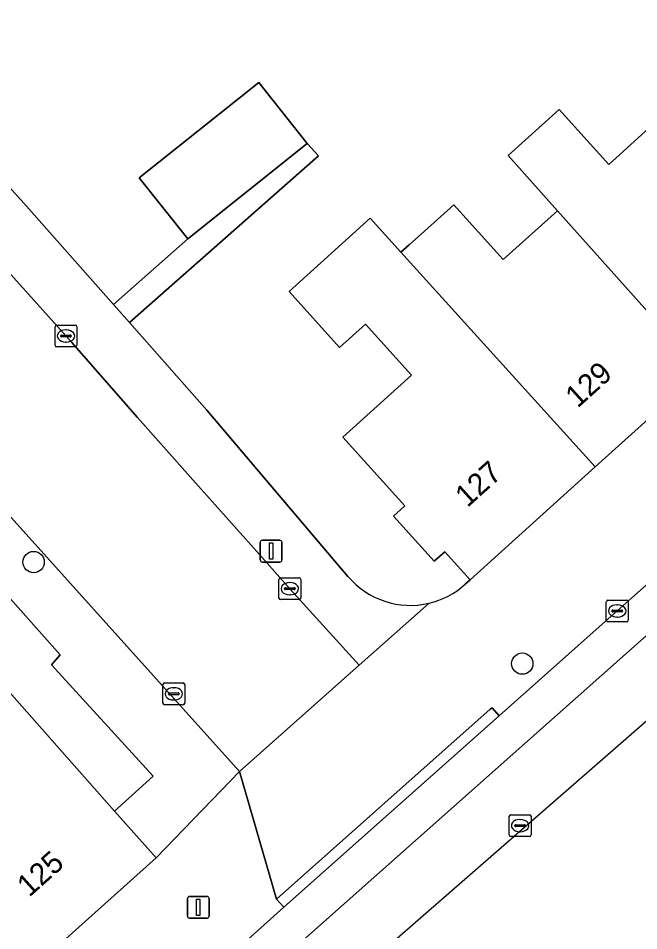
# Model space of a CAD drawing. Extents: x 161772 to 163126, y 383092 to 383917.
# Drawn here: x 162636.66 to 162665.09, y 383516.55 to 383558.34 of the extents above; entities that cross this region are included whole.
import ezdxf

# ---------------------------------------------------------------- set-up
doc = ezdxf.new("R2010")
doc.units = 0
for name, color, linetype in [('IMGEO_Boom', 7, 'Continuous'), ('IMGEO_Erf', 7, 'Continuous'), ('IMGEO_Kolk', 7, 'Continuous'), ('IMGEO_Lichtmast', 7, 'Continuous'), ('IMGEO_Pand', 7, 'Continuous'), ('IMGEO_Pand_nummerreeks', 7, 'Continuous'), ('IMGEO_Rijbaan_lokaal_gesloten', 7, 'Continuous'), ('IMGEO_Rijbaan_lokaal_open', 7, 'Continuous'), ('IMGEO_Rioolput', 7, 'Continuous'), ('IMGEO_Voetpad_open', 7, 'Continuous')]:
    doc.layers.add(name, color=color, linetype=linetype)

msp = doc.modelspace()

# ---------------------------------------------------------------- linework, layer by layer
at = {"layer": 'IMGEO_Boom'}
for centre in [(162637.37, 383533.434), (162659.753, 383528.785)]:
    msp.add_circle(centre, 0.489, dxfattribs=at)
at = {"layer": 'IMGEO_Erf'}
for points in [[(162624.015, 383564.152), (162636.927, 383549.874), (162641.032, 383545.232), (162644.434, 383548.24), (162642.207, 383551.031), (162647.679, 383555.397), (162649.906, 383552.606), (162650.412, 383552.045), (162641.767, 383544.4), (162645.306, 383540.398), (162651.76, 383532.78)], [(162657.133, 383532.419), (162657.357, 383532.621), (162656.199, 383533.905), (162655.72, 383533.473), (162653.854, 383535.542), (162654.369, 383536.007), (162651.532, 383539.153), (162654.674, 383541.987), (162652.564, 383544.327), (162651.386, 383543.265), (162649.075, 383545.828), (162652.789, 383549.177), (162654.196, 383547.623), (162654.569, 383547.959), (162655.274, 383548.595), (162656.611, 383549.801), (162658.872, 383547.294), (162661.362, 383549.522), (162659.11, 383552.054), (162661.441, 383554.156), (162663.709, 383551.641), (162665.89, 383553.609)], [(162634.169, 383529.83), (162641.081, 383522.035), (162642.837, 383523.629), (162638.19, 383528.735), (162638.592, 383529.182), (162625.201, 383544.257)]]:
    msp.add_lwpolyline(points, dxfattribs=at)
for centre, radius, start, end in [((162654.621, 383535.203), 3.749, 220.2549, 283.2913), ((162654.623, 383535.201), 3.747, 283.2714, 312.0594)]:
    msp.add_arc(centre, radius, start, end, dxfattribs=at)
at = {"layer": 'IMGEO_Kolk'}
for p, q in [((162638.35, 383543.363), (162638.35, 383544.215)), ((162638.425, 383544.289), (162639.277, 383544.289)), ((162639.351, 383544.215), (162639.351, 383543.363)), ((162638.609, 383543.783), (162638.609, 383543.795)), ((162639.047, 383543.746), (162638.649, 383543.746)), ((162638.652, 383543.832), (162639.05, 383543.832)), ((162638.838, 383544.069), (162638.863, 383544.069)), ((162639.093, 383543.795), (162639.093, 383543.783)), ((162639.277, 383543.289), (162638.425, 383543.289)), ((162638.861, 383543.509), (162638.836, 383543.509)), ((162648.605, 383531.79), (162648.605, 383532.642)), ((162648.68, 383532.716), (162649.532, 383532.716)), ((162649.093, 383532.496), (162649.118, 383532.496)), ((162649.606, 383532.642), (162649.606, 383531.79)), ((162648.864, 383532.21), (162648.864, 383532.222)), ((162649.302, 383532.173), (162648.904, 383532.173)), ((162648.907, 383532.259), (162649.305, 383532.259)), ((162649.348, 383532.222), (162649.348, 383532.21)), ((162649.532, 383531.716), (162648.68, 383531.716)), ((162649.116, 383531.936), (162649.091, 383531.936)), ((162663.601, 383530.771), (162663.601, 383531.623)), ((162663.676, 383531.697), (162664.528, 383531.697)), ((162664.602, 383531.623), (162664.602, 383530.771)), ((162663.86, 383531.191), (162663.86, 383531.203)), ((162663.903, 383531.24), (162664.301, 383531.24)), ((162664.089, 383531.477), (162664.114, 383531.477)), ((162664.344, 383531.203), (162664.344, 383531.191)), ((162664.298, 383531.154), (162663.9, 383531.154)), ((162664.112, 383530.917), (162664.087, 383530.917)), ((162664.528, 383530.697), (162663.676, 383530.697)), ((162643.365, 383527.901), (162644.217, 383527.901)), ((162643.29, 383526.975), (162643.29, 383527.827)), ((162643.592, 383527.444), (162643.99, 383527.444)), ((162643.778, 383527.681), (162643.803, 383527.681)), ((162644.291, 383527.827), (162644.291, 383526.975)), ((162643.549, 383527.395), (162643.549, 383527.407)), ((162643.987, 383527.358), (162643.589, 383527.358)), ((162643.801, 383527.121), (162643.776, 383527.121)), ((162644.033, 383527.407), (162644.033, 383527.395)), ((162644.217, 383526.901), (162643.365, 383526.901))]:
    msp.add_line(p, q, dxfattribs=at)
for points in [[(162638.35, 383543.363), (162638.35, 383544.215)], [(162638.425, 383544.289), (162639.277, 383544.289)], [(162639.351, 383544.215), (162639.351, 383543.363)], [(162639.277, 383543.289), (162638.425, 383543.289)], [(162648.605, 383531.79), (162648.605, 383532.642)], [(162648.68, 383532.716), (162649.532, 383532.716)], [(162649.606, 383532.642), (162649.606, 383531.79)], [(162649.532, 383531.716), (162648.68, 383531.716)], [(162663.601, 383530.771), (162663.601, 383531.623)], [(162663.676, 383531.697), (162664.528, 383531.697)], [(162664.602, 383531.623), (162664.602, 383530.771)], [(162664.528, 383530.697), (162663.676, 383530.697)], [(162643.365, 383527.901), (162644.217, 383527.901)], [(162643.29, 383526.975), (162643.29, 383527.827)], [(162644.291, 383527.827), (162644.291, 383526.975)], [(162644.217, 383526.901), (162643.365, 383526.901)]]:
    msp.add_lwpolyline(points, dxfattribs=at)
for centre, radius, start, end in [((162638.427, 383544.213), 0.0765, 91.552, 178.448), ((162638.427, 383544.213), 0.0765, 91.552, 178.448), ((162639.275, 383544.213), 0.0765, 1.552, 88.448), ((162639.275, 383544.213), 0.0765, 1.552, 88.448), ((162638.649, 383543.792), 0.0403, 85.8775, 175.7526), ((162638.646, 383543.782), 0.0366, 178.938, 274.7102), ((162639.05, 383543.789), 0.043, 264.8664, 352.4533), ((162639.054, 383543.794), 0.0386, 1.7309, 96.639), ((162638.427, 383543.365), 0.0765, 181.552, 268.448), ((162638.427, 383543.365), 0.0765, 181.552, 268.448), ((162639.275, 383543.365), 0.0765, 271.552, 358.448), ((162639.275, 383543.365), 0.0765, 271.552, 358.448), ((162648.682, 383532.64), 0.0765, 91.552, 178.448), ((162648.682, 383532.64), 0.0765, 91.552, 178.448), ((162649.53, 383532.64), 0.0765, 1.552, 88.448), ((162649.53, 383532.64), 0.0765, 1.552, 88.448), ((162648.904, 383532.219), 0.0403, 85.8775, 175.7526), ((162648.901, 383532.209), 0.0366, 178.938, 274.7102), ((162649.305, 383532.216), 0.043, 264.8664, 352.4533), ((162649.309, 383532.221), 0.0386, 1.7309, 96.639), ((162648.682, 383531.792), 0.0765, 181.552, 268.448), ((162648.682, 383531.792), 0.0765, 181.552, 268.448), ((162649.53, 383531.792), 0.0765, 271.552, 358.448), ((162649.53, 383531.792), 0.0765, 271.552, 358.448), ((162663.678, 383531.621), 0.0765, 91.552, 178.448), ((162663.678, 383531.621), 0.0765, 91.552, 178.448), ((162664.526, 383531.621), 0.0765, 1.552, 88.448), ((162664.526, 383531.621), 0.0765, 1.552, 88.448), ((162663.9, 383531.2), 0.0403, 85.8775, 175.7526), ((162663.897, 383531.19), 0.0366, 178.938, 274.7102), ((162664.301, 383531.197), 0.043, 264.8664, 352.4533), ((162664.305, 383531.202), 0.0386, 1.7309, 96.639), ((162663.678, 383530.773), 0.0765, 181.552, 268.448), ((162663.678, 383530.773), 0.0765, 181.552, 268.448), ((162664.526, 383530.773), 0.0765, 271.552, 358.448), ((162664.526, 383530.773), 0.0765, 271.552, 358.448), ((162643.367, 383527.825), 0.0765, 91.552, 178.448), ((162643.367, 383527.825), 0.0765, 91.552, 178.448), ((162644.215, 383527.825), 0.0765, 1.552, 88.448), ((162644.215, 383527.825), 0.0765, 1.552, 88.448), ((162643.589, 383527.404), 0.0403, 85.8775, 175.7526), ((162643.994, 383527.406), 0.0386, 1.7309, 96.639), ((162643.586, 383527.394), 0.0366, 178.938, 274.7102), ((162643.99, 383527.401), 0.043, 264.8664, 352.4533), ((162643.367, 383526.977), 0.0765, 181.552, 268.448), ((162643.367, 383526.977), 0.0765, 181.552, 268.448), ((162644.215, 383526.977), 0.0765, 271.552, 358.448), ((162644.215, 383526.977), 0.0765, 271.552, 358.448)]:
    msp.add_arc(centre, radius, start, end, dxfattribs=at)
for centre, major_axis, ratio, start_param, end_param in [((162638.837, 383543.789), (-0.387, 0.002), 0.722429, 4.712389, 7.853982), ((162638.862, 383543.789), (-0.39, 0.002), 0.717154, 1.570796, 4.712389), ((162649.092, 383532.216), (-0.387, 0.002), 0.722429, 4.712389, 7.853982), ((162649.117, 383532.216), (-0.39, 0.002), 0.717154, 1.570796, 4.712389), ((162664.088, 383531.197), (-0.387, 0.002), 0.722429, 4.712389, 7.853982), ((162664.113, 383531.197), (-0.39, 0.002), 0.717154, 1.570796, 4.712389), ((162643.777, 383527.401), (-0.387, 0.002), 0.722429, 4.712389, 7.853982), ((162643.802, 383527.401), (-0.39, 0.002), 0.717154, 1.570796, 4.712389)]:
    msp.add_ellipse(centre, major_axis=major_axis, ratio=ratio, start_param=start_param, end_param=end_param, dxfattribs=at)
at = {"layer": 'IMGEO_Lichtmast'}
for p, q in [((162647.75, 383533.538), (162647.75, 383534.338)), ((162647.75, 383534.338), (162647.75, 383533.538)), ((162647.85, 383534.438), (162648.64, 383534.438)), ((162648.64, 383534.438), (162647.85, 383534.438)), ((162648.74, 383534.338), (162648.74, 383533.538)), ((162648.74, 383533.538), (162648.74, 383534.338)), ((162648.64, 383533.438), (162647.85, 383533.438)), ((162647.85, 383533.438), (162648.64, 383533.438)), ((162644.414, 383517.228), (162644.414, 383518.028)), ((162644.414, 383518.028), (162644.414, 383517.228)), ((162644.514, 383518.128), (162645.304, 383518.128)), ((162645.304, 383518.128), (162644.514, 383518.128)), ((162645.404, 383518.028), (162645.404, 383517.228)), ((162645.404, 383517.228), (162645.404, 383518.028)), ((162645.304, 383517.128), (162644.514, 383517.128)), ((162644.514, 383517.128), (162645.304, 383517.128))]:
    msp.add_line(p, q, dxfattribs=at)
for points in [[(162648.17, 383534.313), (162648.32, 383534.313), (162648.32, 383533.563), (162648.17, 383533.563), (162648.17, 383534.313)], [(162644.834, 383518.003), (162644.984, 383518.003), (162644.984, 383517.253), (162644.834, 383517.253), (162644.834, 383518.003)]]:
    msp.add_lwpolyline(points, dxfattribs=at)
for centre, start, end in [((162647.85, 383534.338), 90, 180), ((162647.85, 383534.338), 90, 180), ((162648.64, 383534.338), 0, 90), ((162648.64, 383534.338), 360, 90), ((162647.85, 383533.538), 180, 270), ((162647.85, 383533.538), 180, 270), ((162648.64, 383533.538), 270, 0), ((162648.64, 383533.538), 270, 0), ((162644.514, 383518.028), 90, 180), ((162644.514, 383518.028), 90, 180), ((162645.304, 383518.028), 0, 90), ((162645.304, 383518.028), 360, 90), ((162644.514, 383517.228), 180, 270), ((162644.514, 383517.228), 180, 270), ((162645.304, 383517.228), 270, 0), ((162645.304, 383517.228), 270, 0)]:
    msp.add_arc(centre, 0.1, start, end, dxfattribs=at)
at = {"layer": 'IMGEO_Pand'}
for points in [[(162644.434, 383548.24), (162649.906, 383552.606), (162647.679, 383555.397), (162642.207, 383551.031)], [(162669.153, 383549.991), (162665.901, 383553.597), (162665.89, 383553.609), (162663.709, 383551.641), (162661.441, 383554.156), (162659.11, 383552.054), (162661.362, 383549.522), (162667.944, 383542.167), (162672.501, 383546.277)], [(162661.362, 383549.522), (162658.872, 383547.294), (162656.611, 383549.801), (162655.274, 383548.595), (162654.569, 383547.959), (162654.196, 383547.623), (162663.097, 383537.797), (162667.944, 383542.167)], [(162654.196, 383547.623), (162652.789, 383549.177), (162649.075, 383545.828), (162651.386, 383543.265), (162652.564, 383544.327), (162654.674, 383541.987), (162651.532, 383539.153), (162654.369, 383536.007), (162653.854, 383535.542), (162655.72, 383533.473), (162656.199, 383533.905), (162657.357, 383532.621), (162663.097, 383537.797)], [(162634.169, 383529.83), (162630.917, 383526.946), (162625.408, 383533.159), (162628.008, 383535.465), (162625.616, 383538.162), (162621.875, 383534.845), (162619.883, 383533.078), (162619.999, 383532.947), (162621.807, 383530.908), (162621.827, 383530.885), (162628.492, 383523.369), (162636.625, 383514.198), (162642.985, 383519.887), (162641.081, 383522.035)]]:
    msp.add_lwpolyline(points, close=True, dxfattribs=at)
at = {"layer": 'IMGEO_Rijbaan_lokaal_gesloten'}
for points in [[(162533.593, 383410.347), (162572.318, 383443.713), (162639.616, 383503.665), (162648.311, 383511.243), (162655.931, 383517.885), (162760.193, 383608.758), (162810.667, 383652.751), (162813.538, 383654.666), (162813.538, 383654.666), (162810.001, 383658.561), (162809.398, 383658.02), (162791.635, 383642.154), (162732.439, 383589.529), (162645.896, 383512.732), (162632.684, 383500.802), (162593.562, 383466.153), (162583.789, 383458.34)], [(162583.789, 383458.34), (162593.562, 383466.153), (162632.684, 383500.802), (162645.896, 383512.732), (162732.439, 383589.529), (162791.635, 383642.154)], [(162666.512, 383533.347), (162664.103, 383531.196), (162658.698, 383526.395), (162648.831, 383517.632), (162647.313, 383516.269), (162641.534, 383511.124), (162628.993, 383500), (162626.796, 383498.051), (162611.101, 383484.075), (162600.307, 383474.531), (162595.102, 383469.948), (162592.839, 383467.947), (162592.351, 383467.516), (162589.049, 383464.604), (162586.496, 383462.564), (162585.33, 383461.873), (162583.33, 383460.908), (162583.169, 383458.49)]]:
    msp.add_lwpolyline(points, dxfattribs=at)
at = {"layer": 'IMGEO_Rijbaan_lokaal_open'}
msp.add_lwpolyline([(162639.12, 383543.491), (162636.061, 383546.901), (162633.167, 383550.126), (162631.1, 383552.409), (162628.518, 383555.262), (162628.016, 383555.816), (162622.513, 383550.815), (162626.536, 383546.347), (162629.1, 383543.499), (162630.239, 383542.235), (162632.66, 383539.546), (162646.795, 383523.849), (162652.277, 383528.711), (162649.106, 383532.216), (162647.714, 383533.777), (162644.667, 383537.202), (162642.122, 383540.062)], close=True, dxfattribs=at)
at = {"layer": 'IMGEO_Rioolput'}
for p, q in [((162659.151, 383520.942), (162659.151, 383521.794)), ((162659.226, 383521.868), (162660.078, 383521.868)), ((162659.639, 383521.648), (162659.664, 383521.648)), ((162660.152, 383521.794), (162660.152, 383520.942)), ((162659.41, 383521.362), (162659.41, 383521.374)), ((162659.848, 383521.325), (162659.45, 383521.325)), ((162659.453, 383521.411), (162659.851, 383521.411)), ((162659.894, 383521.374), (162659.894, 383521.362)), ((162660.078, 383520.868), (162659.226, 383520.868)), ((162659.662, 383521.088), (162659.637, 383521.088))]:
    msp.add_line(p, q, dxfattribs=at)
for points in [[(162659.151, 383520.942), (162659.151, 383521.794)], [(162659.226, 383521.868), (162660.078, 383521.868)], [(162660.152, 383521.794), (162660.152, 383520.942)], [(162660.078, 383520.868), (162659.226, 383520.868)]]:
    msp.add_lwpolyline(points, dxfattribs=at)
for centre, radius, start, end in [((162659.228, 383521.792), 0.0765, 91.552, 178.448), ((162659.228, 383521.792), 0.0765, 91.552, 178.448), ((162660.076, 383521.792), 0.0765, 1.552, 88.448), ((162660.076, 383521.792), 0.0765, 1.552, 88.448), ((162659.45, 383521.371), 0.0403, 85.8775, 175.7526), ((162659.447, 383521.361), 0.0366, 178.938, 274.7102), ((162659.851, 383521.368), 0.043, 264.8664, 352.4533), ((162659.855, 383521.373), 0.0386, 1.7309, 96.639), ((162659.228, 383520.944), 0.0765, 181.552, 268.448), ((162659.228, 383520.944), 0.0765, 181.552, 268.448), ((162660.076, 383520.944), 0.0765, 271.552, 358.448), ((162660.076, 383520.944), 0.0765, 271.552, 358.448)]:
    msp.add_arc(centre, radius, start, end, dxfattribs=at)
for centre, major_axis, ratio, start_param, end_param in [((162659.638, 383521.368), (-0.387, 0.002), 0.722429, 4.712389, 7.853982), ((162659.663, 383521.368), (-0.39, 0.002), 0.717154, 1.570796, 4.712389)]:
    msp.add_ellipse(centre, major_axis=major_axis, ratio=ratio, start_param=start_param, end_param=end_param, dxfattribs=at)
at = {"layer": 'IMGEO_Voetpad_open'}
for points in [[(162560.835, 383615.634), (162561.346, 383615.02), (162586.698, 383587.072), (162625.201, 383544.257), (162638.592, 383529.182), (162638.19, 383528.735), (162642.837, 383523.629), (162641.081, 383522.035), (162642.985, 383519.887), (162646.795, 383523.849), (162632.66, 383539.546)], [(162641.767, 383544.4), (162641.032, 383545.232), (162636.927, 383549.874), (162624.015, 383564.152), (162623.863, 383564.318), (162620.491, 383568.166)], [(162622.931, 383561.434), (162626.143, 383557.885), (162628.016, 383555.816), (162628.518, 383555.262), (162631.1, 383552.409), (162633.167, 383550.126), (162636.061, 383546.901), (162639.12, 383543.491), (162642.122, 383540.062), (162644.667, 383537.202), (162647.714, 383533.777), (162649.106, 383532.216), (162652.277, 383528.711), (162655.483, 383531.554)], [(162651.76, 383532.78), (162645.306, 383540.398), (162641.767, 383544.4)], [(162667.944, 383542.167), (162663.097, 383537.797), (162657.357, 383532.621), (162657.133, 383532.419)], [(162655.483, 383531.554), (162652.277, 383528.711), (162646.795, 383523.849), (162648.499, 383518.005), (162658.285, 383526.698), (162658.365, 383526.769), (162658.698, 383526.395), (162664.103, 383531.196), (162666.512, 383533.347)], [(162647.313, 383516.269), (162648.831, 383517.632), (162648.499, 383518.005), (162646.795, 383523.849), (162642.985, 383519.887), (162636.625, 383514.198), (162632.106, 383510.156), (162627.456, 383505.997), (162622.004, 383501.121), (162620.111, 383499.293), (162614.683, 383494.609), (162609.224, 383489.858), (162604.864, 383486.081), (162600.92, 383482.662), (162596.879, 383479.161), (162592.838, 383475.659), (162588.476, 383471.879), (162587.721, 383471.226), (162584.61, 383468.497), (162582.183, 383466.243), (162578.057, 383462.686)]]:
    msp.add_lwpolyline(points, dxfattribs=at)
for points in [[(162650.412, 383552.045), (162649.906, 383552.606), (162644.434, 383548.24), (162641.032, 383545.232), (162641.767, 383544.4)], [(162658.698, 383526.395), (162658.365, 383526.769), (162658.285, 383526.698), (162648.499, 383518.005), (162648.831, 383517.632)]]:
    msp.add_lwpolyline(points, close=True, dxfattribs=at)
for centre, radius, start, end in [((162654.621, 383535.203), 3.749, 220.2549, 283.2913), ((162654.623, 383535.201), 3.747, 283.2714, 312.0594)]:
    msp.add_arc(centre, radius, start, end, dxfattribs=at)

# ---------------------------------------------------------------- texts
at = {"layer": 'IMGEO_Pand_nummerreeks'}
for s, rotation, p in [('129', 42.0436, (162662.286, 383540.459)), ('127', 42.0436, (162657.238, 383535.907)), ('125', 41.8087, (162637.167, 383518.063))]:
    msp.add_text(s, height=1, rotation=rotation, dxfattribs=at).set_placement(p)

doc.saveas('drawing.dxf')
